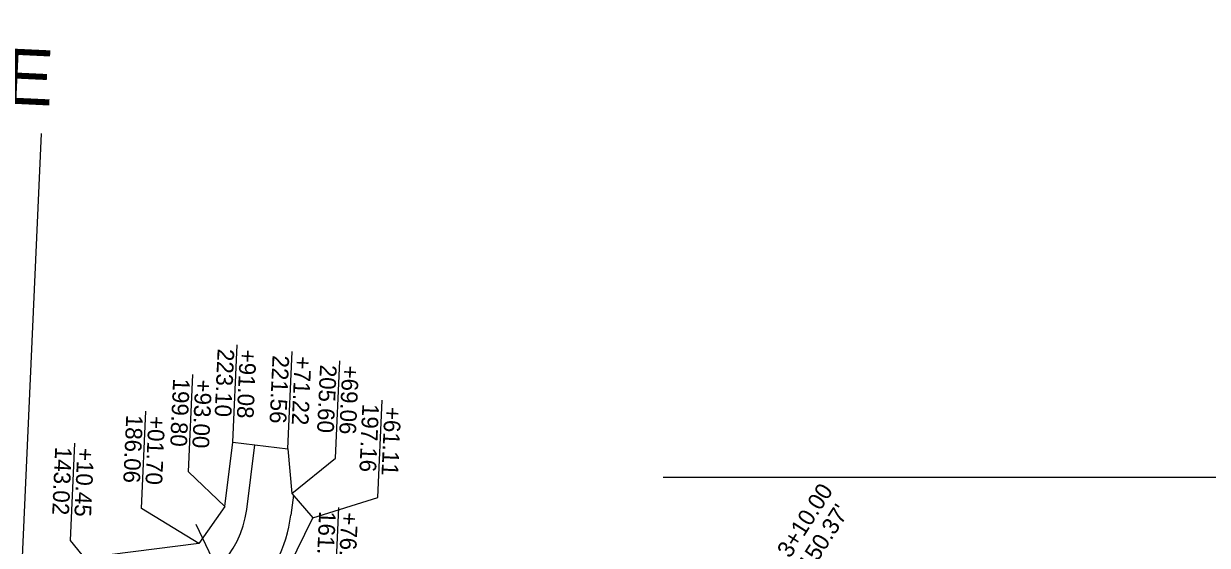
# Model space of a CAD drawing. Extents: x -70 to 701944, y -4 to 666871.
# Drawn here: x 668034.5 to 668460.3, y 656716.6 to 656904.3 of the extents above; entities that cross this region are included whole.
import ezdxf

# ---------------------------------------------------------------- set-up
doc = ezdxf.new("R2010")
doc.units = 0
for name, color, linetype in [('R_Detour', 7, 'Continuous'), ('R_Drive', 7, 'Continuous'), ('R_No Plot', 7, 'Continuous'), ('R_Point Sym', 7, 'Continuous'), ('R_Temp Easement', 7, 'Continuous'), ('R_Temp Easement Annot', 7, 'Continuous')]:
    doc.layers.add(name, color=color, linetype=linetype)

msp = doc.modelspace()

# ---------------------------------------------------------------- linework, layer by layer
at = {"layer": 'R_Detour'}
for p, q in [((668040.77, 656864.8), (668025.83, 656534.26)), ((668096.43, 656724.31), (668158.8, 656593.6))]:
    msp.add_line(p, q, dxfattribs=at)
msp.add_lwpolyline([(668264.49, 656741.13), (668719.94, 656741.13), (668655.51, 656777.84)], dxfattribs=at)
at = {"layer": 'R_Drive'}
for p, q in [((668114.71, 656729.59), (668117.69, 656752.78)), ((668131.5, 656734.69), (668130.58, 656727.55))]:
    msp.add_line(p, q, dxfattribs=at)
for radius in [36, 52]:
    msp.add_arc((668079, 656734.17), radius, 277.4523, 352.6901, dxfattribs=at)
at = {"layer": 'R_Temp Easement'}
msp.add_line((668106.78, 656730.6), (668109.75, 656753.79), dxfattribs=at)
for points in [[(668109.75, 656753.79), (668129.51, 656751.36), (668130.96, 656735.32), (668138.52, 656726.53)], [(668106.78, 656730.6), (668097.47, 656717.27), (667812.86, 656681.2), (667777.16, 656646.27)], [(668086.79, 656674.67), (668121.48, 656691.79), (668138.52, 656726.53)]]:
    msp.add_lwpolyline(points, dxfattribs=at)
at = {"layer": 'R_Temp Easement Annot'}
for points in [[(668109.75, 656753.79), (668111.33, 656788.76)], [(668129.51, 656751.36), (668131.09, 656786.33)], [(668130.96, 656735.32), (668146.6, 656748.04), (668148.18, 656783)], [(668106.78, 656730.6), (668093.75, 656743.09), (668095.33, 656778.06)], [(668138.52, 656726.53), (668161.83, 656733.89), (668163.41, 656768.86)], [(668097.47, 656717.27), (668076.87, 656729.95), (668078.45, 656764.91)], [(668086.79, 656674.67), (668051.31, 656718.41), (668052.89, 656753.38)], [(668121.48, 656691.79), (668146.27, 656695.26), (668147.85, 656730.22)]]:
    msp.add_lwpolyline(points, dxfattribs=at)

# ---------------------------------------------------------------- texts
at = {"layer": 'R_No Plot'}
msp.add_text("690' FRONTAGE ", height=19.8226, rotation=357.2978, dxfattribs=at).set_placement((667841.11, 656884.47))
at = {"layer": 'R_Point Sym'}
for s, p in [('3+10.00 ', (668310.16, 656711.73)), ("150.37' ", (668317.74, 656706.89))]:
    msp.add_text(s, height=6, rotation=57.4389, dxfattribs=at).set_placement(p)
at = {"layer": 'R_Temp Easement Annot'}
for s, p in [('223.10', (668104.27, 656787.48)), ('+91.08', (668112.26, 656787.17)), ('221.56', (668124.03, 656785.12)), ('+71.22', (668132.02, 656784.76)), ('205.60', (668141.12, 656781.73)), ('+69.06', (668149.11, 656781.43)), ('199.80', (668088.26, 656776.78)), ('+93.00', (668096.25, 656776.42)), ('197.16', (668156.35, 656767.65)), ('+61.11', (668164.31, 656766.56)), ('186.06', (668071.39, 656763.71)), ('+01.70', (668079.38, 656763.28)), ('143.02', (668045.83, 656752.17)), ('+10.45', (668053.82, 656751.81)), ('161.69', (668140.79, 656729.06)), ('+76.56', (668148.78, 656728.66))]:
    msp.add_text(s, height=6, rotation=267.4131, dxfattribs=at).set_placement(p)

doc.saveas('drawing.dxf')
